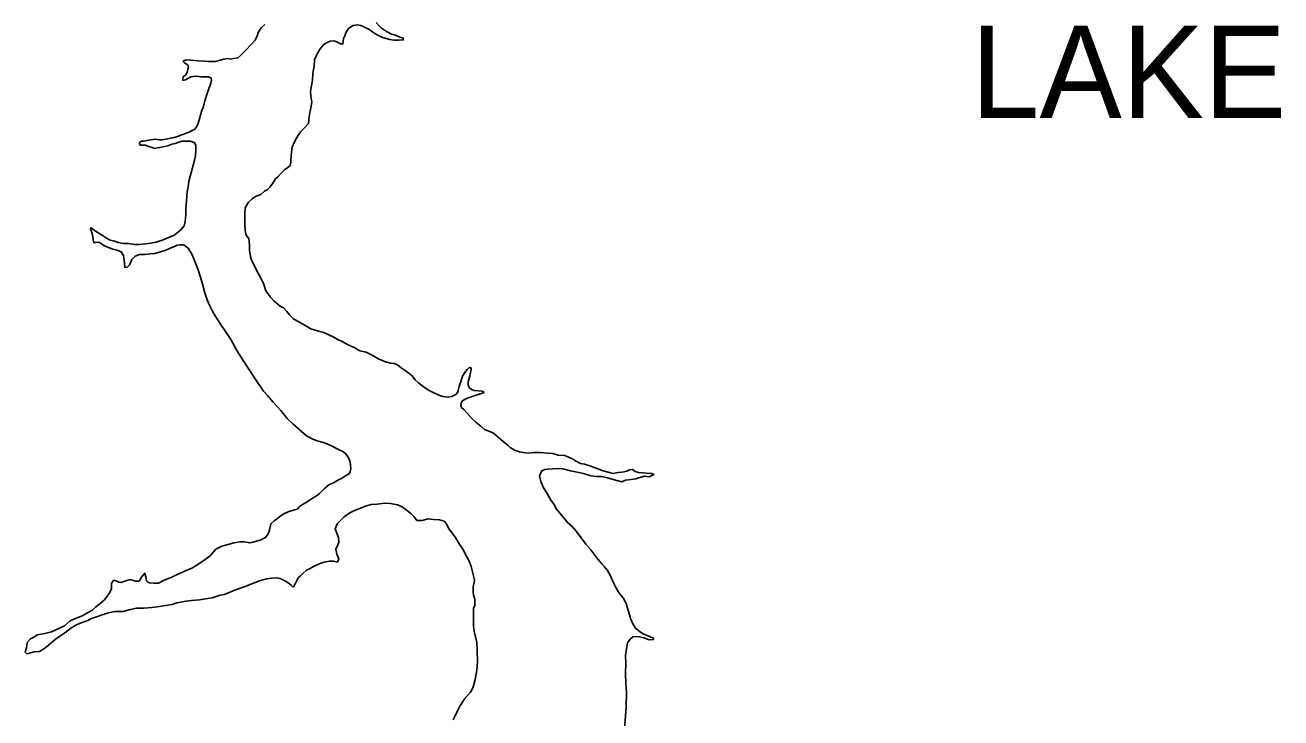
# Model space of a CAD drawing. Extents: x -939622 to -934245, y 1383184 to 1385301.
# Drawn here: x -936271.04 to -936249.46, y 1385021.99 to 1385033.9 of the extents above; entities that cross this region are included whole.
import ezdxf

# ---------------------------------------------------------------- set-up
doc = ezdxf.new("R2010")
doc.units = 0
doc.layers.add('9', color=7, linetype='Continuous')

msp = doc.modelspace()

# ---------------------------------------------------------------- linework, layer by layer
at = {"layer": '9'}
for points in [[(-936266.923, 1385033.908), (-936266.986, 1385033.851), (-936267.033, 1385033.781), (-936267.051, 1385033.715), (-936267.089, 1385033.637), (-936267.152, 1385033.567), (-936267.256, 1385033.461), (-936267.333, 1385033.38), (-936267.384, 1385033.334), (-936267.462, 1385033.322), (-936267.51, 1385033.309), (-936267.564, 1385033.321), (-936267.624, 1385033.312), (-936267.704, 1385033.287), (-936267.776, 1385033.271), (-936267.839, 1385033.274), (-936267.896, 1385033.273), (-936267.959, 1385033.279), (-936268.067, 1385033.281), (-936268.196, 1385033.292), (-936268.274, 1385033.301), (-936268.319, 1385033.285), (-936268.322, 1385033.267), (-936268.298, 1385033.243), (-936268.259, 1385033.223), (-936268.237, 1385033.199), (-936268.234, 1385033.172), (-936268.243, 1385033.139), (-936268.258, 1385033.091), (-936268.281, 1385033.045), (-936268.323, 1385033.009), (-936268.329, 1385032.979), (-936268.329, 1385032.946), (-936268.284, 1385032.955), (-936268.191, 1385033.007), (-936268.149, 1385033.016), (-936268.095, 1385033.02), (-936268.056, 1385033.014), (-936268.02, 1385033.011), (-936267.939, 1385033.006), (-936267.918, 1385033.006), (-936267.888, 1385033.006), (-936267.846, 1385032.988), (-936267.837, 1385032.949), (-936267.851, 1385032.901), (-936267.878, 1385032.817), (-936267.913, 1385032.721), (-936267.951, 1385032.594), (-936267.974, 1385032.498), (-936268.01, 1385032.414), (-936268.039, 1385032.311), (-936268.065, 1385032.212), (-936268.092, 1385032.152), (-936268.127, 1385032.109), (-936268.229, 1385032.055), (-936268.283, 1385032.036), (-936268.349, 1385032.012), (-936268.423, 1385031.984), (-936268.48, 1385031.966), (-936268.516, 1385031.962), (-936268.594, 1385031.941), (-936268.687, 1385031.928), (-936268.744, 1385031.928), (-936268.795, 1385031.936), (-936268.885, 1385031.923), (-936268.948, 1385031.914), (-936269.004, 1385031.905), (-936269.04, 1385031.901), (-936269.076, 1385031.877), (-936269.076, 1385031.862), (-936269.076, 1385031.847), (-936269.052, 1385031.832), (-936269.016, 1385031.832), (-936268.977, 1385031.833), (-936268.932, 1385031.818), (-936268.899, 1385031.806), (-936268.857, 1385031.792), (-936268.818, 1385031.777), (-936268.764, 1385031.789), (-936268.668, 1385031.805), (-936268.587, 1385031.824), (-936268.521, 1385031.848), (-936268.464, 1385031.864), (-936268.402, 1385031.885), (-936268.342, 1385031.903), (-936268.249, 1385031.904), (-936268.204, 1385031.902), (-936268.162, 1385031.893), (-936268.129, 1385031.875), (-936268.11, 1385031.836), (-936268.107, 1385031.746), (-936268.112, 1385031.656), (-936268.13, 1385031.578)], [(-936265.008, 1385033.941), (-936264.959, 1385033.884), (-936264.914, 1385033.842), (-936264.866, 1385033.813), (-936264.821, 1385033.783), (-936264.745, 1385033.741), (-936264.679, 1385033.724), (-936264.64, 1385033.709), (-936264.583, 1385033.682), (-936264.559, 1385033.677), (-936264.541, 1385033.665), (-936264.544, 1385033.644), (-936264.619, 1385033.64), (-936264.706, 1385033.639), (-936264.775, 1385033.651), (-936264.838, 1385033.666), (-936264.898, 1385033.686), (-936264.97, 1385033.716), (-936265.015, 1385033.739), (-936265.064, 1385033.778), (-936265.127, 1385033.82), (-936265.172, 1385033.843), (-936265.229, 1385033.873), (-936265.271, 1385033.888), (-936265.337, 1385033.902), (-936265.406, 1385033.893), (-936265.481, 1385033.841), (-936265.531, 1385033.766), (-936265.549, 1385033.714), (-936265.569, 1385033.666), (-936265.581, 1385033.573), (-936265.623, 1385033.576), (-936265.686, 1385033.611), (-936265.734, 1385033.629), (-936265.797, 1385033.619), (-936265.863, 1385033.595), (-936265.91, 1385033.564), (-936265.97, 1385033.489), (-936266.023, 1385033.404), (-936266.067, 1385033.302), (-936266.073, 1385033.191), (-936266.096, 1385033.065), (-936266.101, 1385032.953), (-936266.124, 1385032.827), (-936266.135, 1385032.755), (-936266.132, 1385032.677), (-936266.122, 1385032.605), (-936266.113, 1385032.572), (-936266.13, 1385032.473), (-936266.151, 1385032.391), (-936266.162, 1385032.328), (-936266.168, 1385032.268), (-936266.173, 1385032.205), (-936266.233, 1385032.138), (-936266.31, 1385032.063), (-936266.355, 1385031.996), (-936266.414, 1385031.891), (-936266.452, 1385031.8), (-936266.466, 1385031.716), (-936266.469, 1385031.65), (-936266.474, 1385031.557), (-936266.48, 1385031.491), (-936266.524, 1385031.448), (-936266.581, 1385031.412), (-936266.638, 1385031.357), (-936266.691, 1385031.297), (-936266.736, 1385031.252), (-936266.783, 1385031.179), (-936266.837, 1385031.11), (-936266.881, 1385031.064), (-936266.926, 1385031.043), (-936266.992, 1385030.988), (-936267.07, 1385030.955), (-936267.141, 1385030.912), (-936267.201, 1385030.855), (-936267.257, 1385030.755), (-936267.265, 1385030.659), (-936267.268, 1385030.569), (-936267.264, 1385030.467), (-936267.26, 1385030.374), (-936267.251, 1385030.302), (-936267.223, 1385030.263), (-936267.196, 1385030.23), (-936267.183, 1385030.119), (-936267.186, 1385030.029), (-936267.17, 1385029.918), (-936267.151, 1385029.858), (-936267.1, 1385029.762), (-936267.045, 1385029.651), (-936266.999, 1385029.559), (-936266.944, 1385029.454)], [(-936268.13, 1385031.578), (-936268.165, 1385031.442), (-936268.194, 1385031.34), (-936268.226, 1385031.211), (-936268.24, 1385031.117), (-936268.254, 1385031.03), (-936268.268, 1385030.874), (-936268.279, 1385030.739), (-936268.281, 1385030.636), (-936268.293, 1385030.519), (-936268.31, 1385030.444), (-936268.37, 1385030.374), (-936268.486, 1385030.283), (-936268.59, 1385030.241), (-936268.668, 1385030.207), (-936268.788, 1385030.164), (-936268.878, 1385030.148), (-936268.973, 1385030.139), (-936269.081, 1385030.126), (-936269.153, 1385030.125), (-936269.264, 1385030.143), (-936269.357, 1385030.145), (-936269.438, 1385030.162), (-936269.504, 1385030.186), (-936269.577, 1385030.203), (-936269.643, 1385030.233), (-936269.727, 1385030.292), (-936269.772, 1385030.319), (-936269.833, 1385030.355), (-936269.905, 1385030.411), (-936269.917, 1385030.408), (-936269.917, 1385030.402), (-936269.908, 1385030.369), (-936269.889, 1385030.315), (-936269.877, 1385030.258), (-936269.873, 1385030.207), (-936269.861, 1385030.159), (-936269.828, 1385030.162), (-936269.777, 1385030.166), (-936269.735, 1385030.145), (-936269.687, 1385030.109), (-936269.609, 1385030.077), (-936269.533, 1385030.044), (-936269.461, 1385030.03), (-936269.389, 1385030), (-936269.35, 1385029.935), (-936269.334, 1385029.812), (-936269.33, 1385029.731), (-936269.288, 1385029.737), (-936269.247, 1385029.779), (-936269.223, 1385029.824), (-936269.205, 1385029.867), (-936269.149, 1385029.927), (-936269.074, 1385029.955), (-936268.984, 1385029.955), (-936268.891, 1385029.968), (-936268.81, 1385029.972), (-936268.712, 1385029.999), (-936268.625, 1385030.027), (-936268.52, 1385030.076), (-936268.472, 1385030.094), (-936268.428, 1385030.113), (-936268.38, 1385030.122), (-936268.311, 1385030.12), (-936268.232, 1385030.06), (-936268.171, 1385029.949), (-936268.117, 1385029.821), (-936268.068, 1385029.689), (-936268.025, 1385029.566), (-936267.985, 1385029.425), (-936267.954, 1385029.296), (-936267.914, 1385029.176), (-936267.889, 1385029.116), (-936267.819, 1385028.982), (-936267.769, 1385028.887)], [(-936266.944, 1385029.454), (-936266.902, 1385029.331), (-936266.826, 1385029.22), (-936266.765, 1385029.158), (-936266.66, 1385029.068), (-936266.6, 1385029.036), (-936266.545, 1385028.976), (-936266.5, 1385028.919), (-936266.467, 1385028.887)], [(-936267.769, 1385028.887), (-936267.765, 1385028.88), (-936267.674, 1385028.74), (-936267.598, 1385028.629), (-936267.504, 1385028.492), (-936267.401, 1385028.306), (-936267.294, 1385028.13), (-936267.164, 1385027.932), (-936267.085, 1385027.819), (-936266.943, 1385027.607), (-936266.873, 1385027.532), (-936266.776, 1385027.416), (-936266.649, 1385027.272), (-936266.538, 1385027.135), (-936266.438, 1385027.043), (-936266.296, 1385026.915), (-936266.203, 1385026.837), (-936266.085, 1385026.775), (-936266.007, 1385026.743), (-936265.899, 1385026.716), (-936265.778, 1385026.666), (-936265.658, 1385026.604), (-936265.583, 1385026.568), (-936265.529, 1385026.527), (-936265.486, 1385026.461), (-936265.462, 1385026.41), (-936265.452, 1385026.347), (-936265.446, 1385026.269)], [(-936266.467, 1385028.887), (-936266.43, 1385028.851), (-936266.322, 1385028.783), (-936266.219, 1385028.726), (-936266.132, 1385028.679), (-936266, 1385028.638), (-936265.91, 1385028.611), (-936265.811, 1385028.567), (-936265.75, 1385028.541), (-936265.681, 1385028.496), (-936265.594, 1385028.458), (-936265.489, 1385028.404), (-936265.377, 1385028.351), (-936265.29, 1385028.298), (-936265.182, 1385028.274), (-936265.079, 1385028.224), (-936264.968, 1385028.162), (-936264.863, 1385028.112), (-936264.761, 1385028.085), (-936264.701, 1385028.08), (-936264.643, 1385028.056), (-936264.577, 1385028.006), (-936264.508, 1385027.958), (-936264.396, 1385027.872), (-936264.339, 1385027.8), (-936264.281, 1385027.749), (-936264.2, 1385027.684), (-936264.109, 1385027.622), (-936264.04, 1385027.586), (-936263.932, 1385027.536), (-936263.86, 1385027.512), (-936263.773, 1385027.501), (-936263.707, 1385027.513), (-936263.641, 1385027.547), (-936263.608, 1385027.58), (-936263.6, 1385027.619), (-936263.582, 1385027.686), (-936263.541, 1385027.806), (-936263.527, 1385027.86), (-936263.482, 1385027.927), (-936263.443, 1385027.978), (-936263.417, 1385028.005), (-936263.393, 1385028.014), (-936263.384, 1385028.008), (-936263.378, 1385027.987), (-936263.383, 1385027.954), (-936263.401, 1385027.87), (-936263.43, 1385027.765), (-936263.43, 1385027.72), (-936263.417, 1385027.681), (-936263.399, 1385027.654), (-936263.36, 1385027.627), (-936263.321, 1385027.618), (-936263.252, 1385027.61), (-936263.186, 1385027.607), (-936263.159, 1385027.593), (-936263.162, 1385027.578), (-936263.257, 1385027.55), (-936263.344, 1385027.519), (-936263.443, 1385027.482), (-936263.518, 1385027.446), (-936263.544, 1385027.416), (-936263.556, 1385027.364), (-936263.541, 1385027.325), (-936263.501, 1385027.287), (-936263.447, 1385027.227), (-936263.359, 1385027.132), (-936263.293, 1385027.072), (-936263.208, 1385027.004), (-936263.148, 1385026.947), (-936263.07, 1385026.917), (-936262.992, 1385026.882), (-936262.916, 1385026.819), (-936262.826, 1385026.742), (-936262.744, 1385026.674), (-936262.705, 1385026.638), (-936262.633, 1385026.593), (-936262.548, 1385026.561), (-936262.479, 1385026.549), (-936262.392, 1385026.541), (-936262.3, 1385026.551), (-936262.189, 1385026.552), (-936262.072, 1385026.54), (-936261.97, 1385026.535), (-936261.882, 1385026.503), (-936261.765, 1385026.498), (-936261.69, 1385026.465), (-936261.636, 1385026.444), (-936261.585, 1385026.406), (-936261.495, 1385026.364), (-936261.426, 1385026.35), (-936261.335, 1385026.321), (-936261.242, 1385026.288), (-936261.182, 1385026.262)], [(-936265.446, 1385026.269), (-936265.457, 1385026.221), (-936265.472, 1385026.185), (-936265.517, 1385026.16), (-936265.603, 1385026.106), (-936265.654, 1385026.078), (-936265.744, 1385026.03), (-936265.824, 1385025.993), (-936265.899, 1385025.929), (-936265.985, 1385025.848), (-936266.042, 1385025.799), (-936266.105, 1385025.763), (-936266.179, 1385025.714), (-936266.221, 1385025.684), (-936266.272, 1385025.656), (-936266.325, 1385025.62), (-936266.361, 1385025.577), (-936266.406, 1385025.565), (-936266.511, 1385025.534), (-936266.594, 1385025.495), (-936266.657, 1385025.455), (-936266.702, 1385025.416), (-936266.761, 1385025.373), (-936266.818, 1385025.325), (-936266.841, 1385025.216), (-936266.865, 1385025.15), (-936266.909, 1385025.087), (-936267.002, 1385025.044), (-936267.104, 1385025.013), (-936267.175, 1385024.995), (-936267.283, 1385025.015), (-936267.34, 1385025.015), (-936267.454, 1385024.999), (-936267.55, 1385024.968), (-936267.658, 1385024.943), (-936267.765, 1385024.888), (-936267.857, 1385024.782), (-936267.971, 1385024.694), (-936268.102, 1385024.609), (-936268.177, 1385024.561), (-936268.287, 1385024.518), (-936268.416, 1385024.46), (-936268.532, 1385024.402), (-936268.649, 1385024.353), (-936268.747, 1385024.307), (-936268.831, 1385024.304), (-936268.906, 1385024.312), (-936268.933, 1385024.324), (-936268.958, 1385024.345), (-936268.964, 1385024.411), (-936268.985, 1385024.474), (-936269.042, 1385024.407), (-936269.08, 1385024.341), (-936269.146, 1385024.337), (-936269.237, 1385024.367), (-936269.311, 1385024.342), (-936269.398, 1385024.317), (-936269.431, 1385024.323), (-936269.476, 1385024.344), (-936269.515, 1385024.356), (-936269.557, 1385024.307), (-936269.559, 1385024.211), (-936269.583, 1385024.142), (-936269.678, 1385024.018), (-936269.752, 1385023.954), (-936269.833, 1385023.891), (-936269.886, 1385023.842), (-936269.967, 1385023.797), (-936270.059, 1385023.742), (-936270.206, 1385023.687), (-936270.266, 1385023.656), (-936270.367, 1385023.571), (-936270.451, 1385023.532), (-936270.588, 1385023.468), (-936270.705, 1385023.437), (-936270.831, 1385023.415), (-936270.902, 1385023.372), (-936270.95, 1385023.348), (-936271.007, 1385023.284), (-936271.015, 1385023.194), (-936271.041, 1385023.116), (-936271.014, 1385023.089), (-936270.882, 1385023.123), (-936270.796, 1385023.13), (-936270.721, 1385023.175), (-936270.646, 1385023.233), (-936270.518, 1385023.339), (-936270.429, 1385023.403), (-936270.357, 1385023.451), (-936270.256, 1385023.533), (-936270.181, 1385023.576), (-936270.095, 1385023.615), (-936269.966, 1385023.661), (-936269.903, 1385023.695), (-936269.631, 1385023.787), (-936269.502, 1385023.815), (-936269.358, 1385023.819), (-936269.254, 1385023.844), (-936269.131, 1385023.875), (-936269.002, 1385023.873), (-936268.864, 1385023.886)], [(-936261.182, 1385026.262), (-936261.11, 1385026.235), (-936261.023, 1385026.212), (-936260.936, 1385026.191), (-936260.849, 1385026.204), (-936260.795, 1385026.21), (-936260.747, 1385026.22), (-936260.702, 1385026.232), (-936260.654, 1385026.254), (-936260.606, 1385026.26), (-936260.555, 1385026.221), (-936260.501, 1385026.204), (-936260.366, 1385026.196), (-936260.279, 1385026.19), (-936260.234, 1385026.173), (-936260.315, 1385026.133), (-936260.405, 1385026.144), (-936260.545, 1385026.098), (-936260.629, 1385026.089), (-936260.722, 1385026.076), (-936260.788, 1385026.045), (-936260.896, 1385026.075), (-936261.034, 1385026.113), (-936261.133, 1385026.139), (-936261.226, 1385026.138), (-936261.322, 1385026.152), (-936261.448, 1385026.191), (-936261.556, 1385026.214), (-936261.671, 1385026.237), (-936261.8, 1385026.269), (-936261.896, 1385026.274), (-936261.977, 1385026.271), (-936262.061, 1385026.264), (-936262.112, 1385026.261), (-936262.165, 1385026.23), (-936262.204, 1385026.146), (-936262.176, 1385026.05), (-936262.133, 1385025.945), (-936262.069, 1385025.847), (-936262.012, 1385025.742), (-936261.957, 1385025.661), (-936261.909, 1385025.577), (-936261.818, 1385025.47), (-936261.712, 1385025.339), (-936261.642, 1385025.276), (-936261.567, 1385025.192), (-936261.403, 1385024.974), (-936261.322, 1385024.879), (-936261.198, 1385024.718), (-936261.131, 1385024.634), (-936261.083, 1385024.586), (-936261.034, 1385024.521), (-936260.989, 1385024.44), (-936260.928, 1385024.311), (-936260.891, 1385024.227), (-936260.83, 1385024.132), (-936260.761, 1385024.051), (-936260.712, 1385023.952), (-936260.672, 1385023.82), (-936260.632, 1385023.683), (-936260.599, 1385023.605), (-936260.547, 1385023.524), (-936260.484, 1385023.473), (-936260.418, 1385023.432), (-936260.3, 1385023.382), (-936260.243, 1385023.361), (-936260.243, 1385023.337), (-936260.318, 1385023.333), (-936260.408, 1385023.363), (-936260.507, 1385023.389), (-936260.597, 1385023.379), (-936260.642, 1385023.34), (-936260.689, 1385023.277), (-936260.709, 1385023.174), (-936260.724, 1385023.06), (-936260.717, 1385022.931), (-936260.724, 1385022.754), (-936260.72, 1385022.586), (-936260.707, 1385022.423), (-936260.711, 1385022.177), (-936260.741, 1385021.792)], [(-936268.864, 1385023.886), (-936268.771, 1385023.899), (-936268.628, 1385023.921), (-936268.514, 1385023.94), (-936268.436, 1385023.967), (-936268.274, 1385023.995), (-936268.181, 1385024.005), (-936268.044, 1385024.018), (-936267.939, 1385024.034), (-936267.825, 1385024.05), (-936267.687, 1385024.099), (-936267.613, 1385024.111), (-936267.424, 1385024.191), (-936267.278, 1385024.24), (-936267.116, 1385024.304), (-936267.012, 1385024.347), (-936266.892, 1385024.381), (-936266.799, 1385024.391), (-936266.721, 1385024.397), (-936266.658, 1385024.386), (-936266.577, 1385024.347), (-936266.523, 1385024.309), (-936266.462, 1385024.267), (-936266.441, 1385024.243), (-936266.429, 1385024.243), (-936266.408, 1385024.28), (-936266.373, 1385024.352), (-936266.343, 1385024.4), (-936266.311, 1385024.433), (-936266.269, 1385024.473), (-936266.203, 1385024.527), (-936266.156, 1385024.552), (-936266.075, 1385024.594), (-936265.97, 1385024.64), (-936265.902, 1385024.665), (-936265.818, 1385024.68), (-936265.74, 1385024.681), (-936265.674, 1385024.666), (-936265.65, 1385024.724), (-936265.684, 1385024.805), (-936265.702, 1385024.886), (-936265.667, 1385024.964), (-936265.649, 1385025.009), (-936265.653, 1385025.09), (-936265.683, 1385025.162), (-936265.711, 1385025.24), (-936265.676, 1385025.324), (-936265.56, 1385025.442), (-936265.461, 1385025.515), (-936265.383, 1385025.552), (-936265.261, 1385025.598), (-936265.177, 1385025.634), (-936265.093, 1385025.656), (-936264.994, 1385025.66), (-936264.86, 1385025.682), (-936264.764, 1385025.676), (-936264.644, 1385025.65), (-936264.559, 1385025.615), (-936264.469, 1385025.549), (-936264.412, 1385025.502), (-936264.357, 1385025.445), (-936264.309, 1385025.382), (-936264.222, 1385025.38), (-936264.114, 1385025.408), (-936264.024, 1385025.4), (-936263.919, 1385025.394), (-936263.841, 1385025.368), (-936263.799, 1385025.323), (-936263.762, 1385025.236), (-936263.705, 1385025.165), (-936263.647, 1385025.087), (-936263.58, 1385024.982), (-936263.52, 1385024.887), (-936263.453, 1385024.755), (-936263.41, 1385024.68), (-936263.376, 1385024.59), (-936263.352, 1385024.5), (-936263.333, 1385024.431), (-936263.321, 1385024.35), (-936263.329, 1385024.293), (-936263.344, 1385024.245), (-936263.344, 1385024.203), (-936263.343, 1385024.143), (-936263.337, 1385024.104), (-936263.315, 1385024.029), (-936263.315, 1385023.981), (-936263.315, 1385023.921), (-936263.335, 1385023.879), (-936263.337, 1385023.741), (-936263.337, 1385023.651), (-936263.333, 1385023.563), (-936263.326, 1385023.479), (-936263.28, 1385023.287), (-936263.273, 1385023.158), (-936263.265, 1385022.966), (-936263.279, 1385022.804), (-936263.305, 1385022.651), (-936263.343, 1385022.518), (-936263.387, 1385022.431), (-936263.486, 1385022.319), (-936263.569, 1385022.189)], [(-936263.569, 1385022.189), (-936263.616, 1385022.099), (-936263.648, 1385022.023), (-936263.684, 1385021.954)]]:
    msp.add_lwpolyline(points, dxfattribs=at)

# ---------------------------------------------------------------- texts
msp.add_text('LAKE', height=1.584, dxfattribs=at).set_placement((-936254.786, 1385032.302))
msp.add_text('LAKE', height=1.584, dxfattribs=at).set_placement((-936254.786, 1385032.302))

doc.saveas('drawing.dxf')
